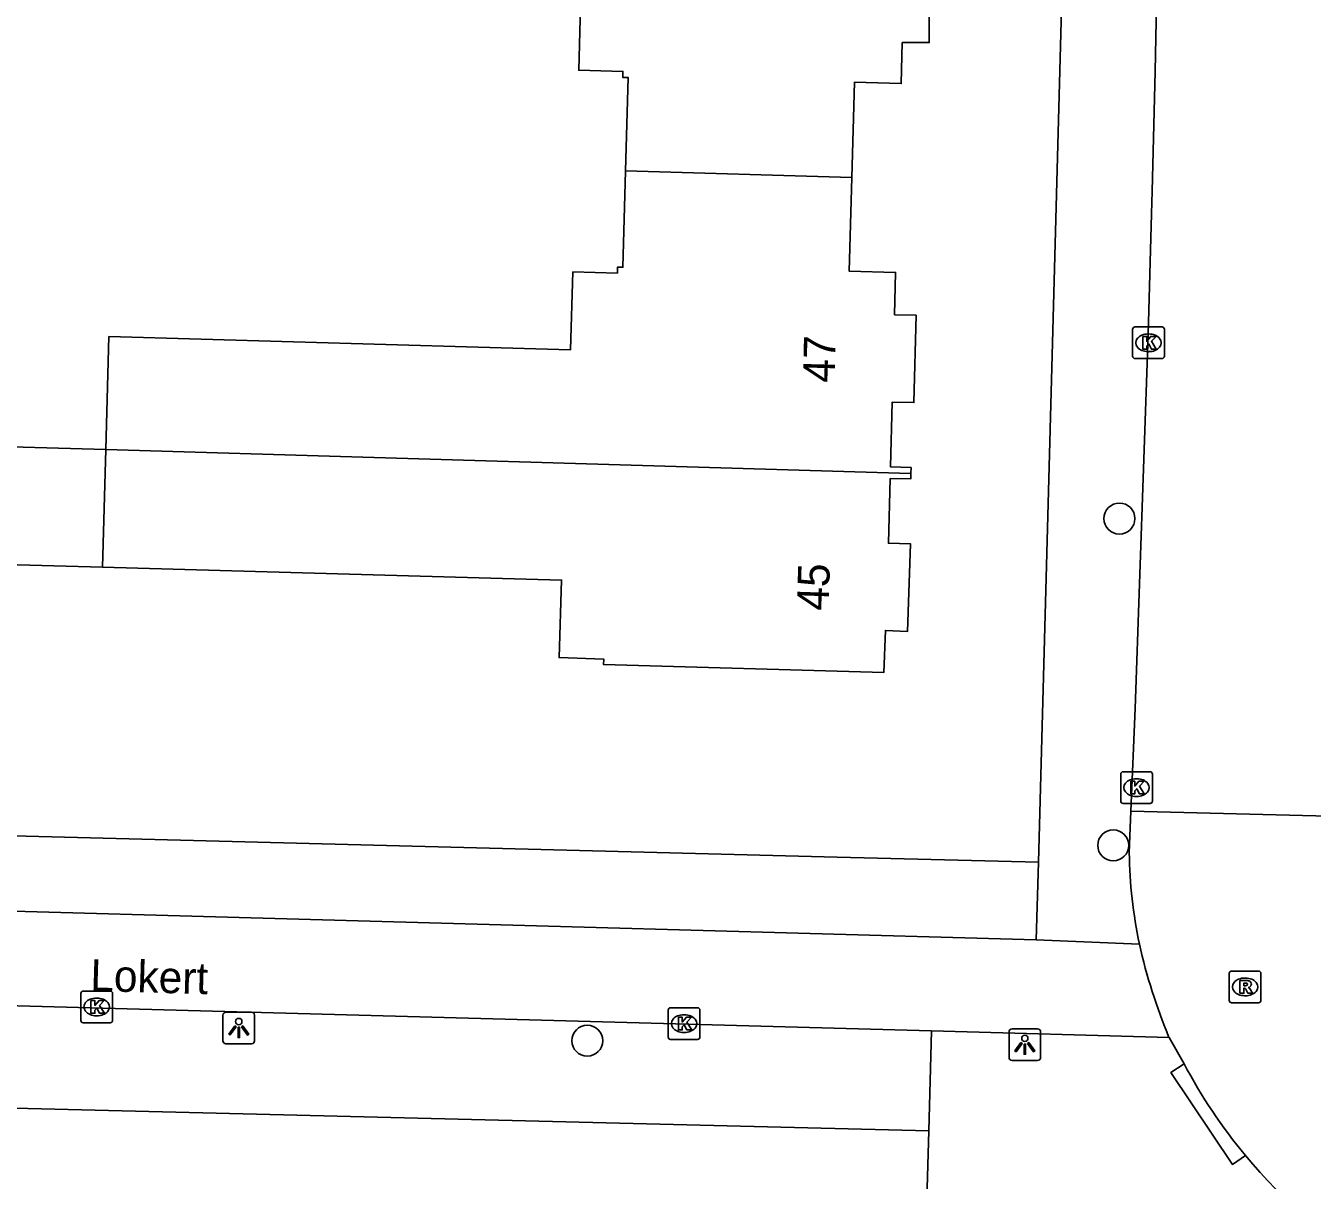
# Model space of a CAD drawing. Extents: x 162082 to 163393, y 388091 to 388632.
# Drawn here: x 162569.94 to 162610.54, y 388364.13 to 388400.56 of the extents above; entities that cross this region are included whole.
import ezdxf

# ---------------------------------------------------------------- set-up
doc = ezdxf.new("R2010")
doc.units = 0
for name, color, linetype in [('IMGEO_Boom', 7, 'Continuous'), ('IMGEO_Fietspad_open', 7, 'Continuous'), ('IMGEO_Kolk', 7, 'Continuous'), ('IMGEO_Lichtpunt', 7, 'Continuous'), ('IMGEO_Openbare_ruimte_label', 7, 'Continuous'), ('IMGEO_Pand', 7, 'Continuous'), ('IMGEO_Pand_nummerreeks', 7, 'Continuous'), ('IMGEO_Rijbaan_lokaal_open', 7, 'Continuous'), ('IMGEO_Rioolput', 7, 'Continuous'), ('IMGEO_Voetpad_open', 7, 'Continuous')]:
    doc.layers.add(name, color=color, linetype=linetype)

msp = doc.modelspace()

# ---------------------------------------------------------------- linework, layer by layer
at = {"layer": 'IMGEO_Boom'}
for centre in [(162604.452, 388385.007), (162604.256, 388374.696), (162587.661, 388368.534)]:
    msp.add_circle(centre, 0.489, dxfattribs=at)
at = {"layer": 'IMGEO_Fietspad_open'}
for points in [[(162601.825, 388371.72), (162544.019, 388373.34), (162542.25, 388373.416)], [(162601.825, 388371.72), (162605.084, 388371.576)], [(162541.764, 388370.399), (162544.3, 388370.325), (162598.521, 388368.844)], [(162598.521, 388368.844), (162606.016, 388368.639)]]:
    msp.add_lwpolyline(points, dxfattribs=at)
at = {"layer": 'IMGEO_Kolk'}
for p, q in [((162604.868, 388390.126), (162604.868, 388390.978)), ((162604.943, 388391.052), (162605.795, 388391.052)), ((162605.869, 388390.978), (162605.869, 388390.126)), ((162605.356, 388390.832), (162605.381, 388390.832)), ((162605.795, 388390.052), (162604.943, 388390.052)), ((162605.379, 388390.272), (162605.354, 388390.272)), ((162604.491, 388376.093), (162604.491, 388376.945)), ((162604.566, 388377.019), (162605.418, 388377.019)), ((162604.979, 388376.799), (162605.004, 388376.799)), ((162605.492, 388376.945), (162605.492, 388376.093)), ((162605.002, 388376.239), (162604.977, 388376.239)), ((162605.418, 388376.019), (162604.566, 388376.019)), ((162571.68, 388369.172), (162571.68, 388370.024)), ((162571.755, 388370.098), (162572.607, 388370.098)), ((162572.168, 388369.878), (162572.193, 388369.878)), ((162572.681, 388370.024), (162572.681, 388369.172)), ((162590.213, 388368.647), (162590.213, 388369.499)), ((162590.288, 388369.573), (162591.14, 388369.573)), ((162590.701, 388369.353), (162590.726, 388369.353)), ((162591.214, 388369.499), (162591.214, 388368.647)), ((162572.607, 388369.098), (162571.755, 388369.098)), ((162572.191, 388369.318), (162572.166, 388369.318)), ((162591.14, 388368.573), (162590.288, 388368.573)), ((162590.724, 388368.793), (162590.699, 388368.793))]:
    msp.add_line(p, q, dxfattribs=at)
for points in [[(162604.868, 388390.126), (162604.868, 388390.978)], [(162604.943, 388391.052), (162605.795, 388391.052)], [(162605.869, 388390.978), (162605.869, 388390.126)], [(162605.189, 388390.752), (162605.312, 388390.752), (162605.312, 388390.601), (162605.442, 388390.752), (162605.606, 388390.752), (162605.46, 388390.601), (162605.613, 388390.352), (162605.461, 388390.352), (162605.376, 388390.516), (162605.312, 388390.449), (162605.312, 388390.352), (162605.189, 388390.352), (162605.189, 388390.752)], [(162605.795, 388390.052), (162604.943, 388390.052)], [(162604.491, 388376.093), (162604.491, 388376.945)], [(162604.566, 388377.019), (162605.418, 388377.019)], [(162604.812, 388376.719), (162604.935, 388376.719), (162604.935, 388376.568), (162605.065, 388376.719), (162605.229, 388376.719), (162605.083, 388376.568), (162605.236, 388376.319), (162605.084, 388376.319), (162604.999, 388376.483), (162604.935, 388376.416), (162604.935, 388376.319), (162604.812, 388376.319), (162604.812, 388376.719)], [(162605.492, 388376.945), (162605.492, 388376.093)], [(162605.418, 388376.019), (162604.566, 388376.019)], [(162571.68, 388369.172), (162571.68, 388370.024)], [(162571.755, 388370.098), (162572.607, 388370.098)], [(162572.001, 388369.798), (162572.124, 388369.798), (162572.124, 388369.647), (162572.254, 388369.798), (162572.418, 388369.798), (162572.272, 388369.647), (162572.425, 388369.398), (162572.273, 388369.398), (162572.188, 388369.562), (162572.124, 388369.495), (162572.124, 388369.398), (162572.001, 388369.398), (162572.001, 388369.798)], [(162572.681, 388370.024), (162572.681, 388369.172)], [(162590.213, 388368.647), (162590.213, 388369.499)], [(162590.288, 388369.573), (162591.14, 388369.573)], [(162591.214, 388369.499), (162591.214, 388368.647)], [(162572.607, 388369.098), (162571.755, 388369.098)], [(162590.534, 388369.273), (162590.657, 388369.273), (162590.657, 388369.122), (162590.787, 388369.273), (162590.951, 388369.273), (162590.805, 388369.122), (162590.958, 388368.873), (162590.806, 388368.873), (162590.721, 388369.037), (162590.657, 388368.97), (162590.657, 388368.873), (162590.534, 388368.873), (162590.534, 388369.273)], [(162591.14, 388368.573), (162590.288, 388368.573)]]:
    msp.add_lwpolyline(points, dxfattribs=at)
for centre, start, end in [((162604.945, 388390.976), 91.552, 178.448), ((162604.945, 388390.976), 91.552, 178.448), ((162605.793, 388390.976), 1.552, 88.448), ((162605.793, 388390.976), 1.552, 88.448), ((162604.945, 388390.128), 181.552, 268.448), ((162604.945, 388390.128), 181.552, 268.448), ((162605.793, 388390.128), 271.552, 358.448), ((162605.793, 388390.128), 271.552, 358.448), ((162604.568, 388376.943), 91.552, 178.448), ((162604.568, 388376.943), 91.552, 178.448), ((162605.416, 388376.943), 1.552, 88.448), ((162605.416, 388376.943), 1.552, 88.448), ((162604.568, 388376.095), 181.552, 268.448), ((162604.568, 388376.095), 181.552, 268.448), ((162605.416, 388376.095), 271.552, 358.448), ((162605.416, 388376.095), 271.552, 358.448), ((162571.757, 388370.022), 91.552, 178.448), ((162571.757, 388370.022), 91.552, 178.448), ((162572.605, 388370.022), 1.552, 88.448), ((162572.605, 388370.022), 1.552, 88.448), ((162590.29, 388369.497), 91.552, 178.448), ((162590.29, 388369.497), 91.552, 178.448), ((162591.138, 388369.497), 1.552, 88.448), ((162591.138, 388369.497), 1.552, 88.448), ((162571.757, 388369.174), 181.552, 268.448), ((162571.757, 388369.174), 181.552, 268.448), ((162572.605, 388369.174), 271.552, 358.448), ((162572.605, 388369.174), 271.552, 358.448), ((162590.29, 388368.649), 181.552, 268.448), ((162590.29, 388368.649), 181.552, 268.448), ((162591.138, 388368.649), 271.552, 358.448), ((162591.138, 388368.649), 271.552, 358.448)]:
    msp.add_arc(centre, 0.0765, start, end, dxfattribs=at)
for centre, major_axis, ratio, start_param, end_param in [((162605.355, 388390.552), (-0.387, 0.002), 0.722429, 4.712389, 7.853982), ((162605.38, 388390.552), (-0.39, 0.002), 0.717154, 1.570796, 4.712389), ((162604.978, 388376.519), (-0.387, 0.002), 0.722429, 4.712389, 7.853982), ((162605.003, 388376.519), (-0.39, 0.002), 0.717154, 1.570796, 4.712389), ((162572.167, 388369.598), (-0.387, 0.002), 0.722429, 4.712389, 7.853982), ((162572.192, 388369.598), (-0.39, 0.002), 0.717154, 1.570796, 4.712389), ((162590.7, 388369.073), (-0.387, 0.002), 0.722429, 4.712389, 7.853982), ((162590.725, 388369.073), (-0.39, 0.002), 0.717154, 1.570796, 4.712389)]:
    msp.add_ellipse(centre, major_axis=major_axis, ratio=ratio, start_param=start_param, end_param=end_param, dxfattribs=at)
at = {"layer": 'IMGEO_Lichtpunt'}
for p, q in [((162576.165, 388369.339), (162576.165, 388368.532)), ((162576.165, 388369.339), (162576.165, 388368.532)), ((162577.067, 388369.434), (162576.259, 388369.434)), ((162577.067, 388369.434), (162576.259, 388369.434)), ((162577.161, 388368.532), (162577.161, 388369.339)), ((162577.161, 388368.532), (162577.161, 388369.339)), ((162600.968, 388368.811), (162600.968, 388368.004)), ((162600.968, 388368.811), (162600.968, 388368.004)), ((162601.87, 388368.906), (162601.062, 388368.906)), ((162601.87, 388368.906), (162601.062, 388368.906)), ((162601.964, 388368.004), (162601.964, 388368.811)), ((162601.964, 388368.004), (162601.964, 388368.811)), ((162576.259, 388368.438), (162577.067, 388368.438)), ((162576.259, 388368.438), (162577.067, 388368.438)), ((162601.062, 388367.91), (162601.87, 388367.91)), ((162601.062, 388367.91), (162601.87, 388367.91))]:
    msp.add_line(p, q, dxfattribs=at)
for points in [[(162576.539, 388369.003), (162576.578, 388368.975), (162576.39, 388368.713), (162576.352, 388368.74), (162576.539, 388369.003)], [(162576.641, 388368.955), (162576.688, 388368.955), (162576.688, 388368.633), (162576.641, 388368.633), (162576.641, 388368.955)], [(162576.751, 388368.975), (162576.789, 388369.002), (162576.976, 388368.74), (162576.937, 388368.712), (162576.751, 388368.975)], [(162601.342, 388368.475), (162601.381, 388368.447), (162601.193, 388368.185), (162601.155, 388368.212), (162601.342, 388368.475)], [(162601.444, 388368.427), (162601.491, 388368.427), (162601.491, 388368.105), (162601.444, 388368.105), (162601.444, 388368.427)], [(162601.554, 388368.447), (162601.592, 388368.474), (162601.779, 388368.212), (162601.74, 388368.184), (162601.554, 388368.447)]]:
    msp.add_lwpolyline(points, dxfattribs=at)
for centre in [(162576.664, 388369.137), (162601.467, 388368.609)]:
    msp.add_circle(centre, 0.0994, dxfattribs=at)
for centre, start, end in [((162576.259, 388369.339), 90, 180), ((162576.259, 388369.339), 90, 180), ((162577.067, 388369.339), 0, 90), ((162577.067, 388369.339), 0, 90), ((162576.259, 388368.532), 180, 270), ((162576.259, 388368.532), 180, 270), ((162577.067, 388368.532), 270, 0), ((162577.067, 388368.532), 270, 360), ((162601.062, 388368.811), 90, 180), ((162601.062, 388368.811), 90, 180), ((162601.87, 388368.811), 0, 90), ((162601.87, 388368.811), 0, 90), ((162601.062, 388368.004), 180, 270), ((162601.062, 388368.004), 180, 270), ((162601.87, 388368.004), 270, 0), ((162601.87, 388368.004), 270, 360)]:
    msp.add_arc(centre, 0.0946, start, end, dxfattribs=at)
at = {"layer": 'IMGEO_Pand'}
for points in [[(162588.868, 388395.974), (162588.946, 388398.923), (162588.778, 388398.927), (162588.783, 388399.115), (162587.389, 388399.151), (162587.452, 388401.593), (162579.741, 388401.791), (162579.838, 388405.546)], [(162598.469, 388405.026), (162598.471, 388404.871), (162597.723, 388404.861), (162597.721, 388402.853), (162598.438, 388402.82), (162598.449, 388400.023), (162597.6, 388400.025), (162597.566, 388398.728), (162596.09, 388398.772), (162596.008, 388395.77)], [(162572.464, 388387.186), (162572.565, 388390.749), (162587.135, 388390.335), (162587.205, 388392.79), (162588.612, 388392.75), (162588.617, 388392.94), (162588.787, 388392.935), (162588.868, 388395.974)], [(162588.868, 388395.974), (162596.008, 388395.77)], [(162596.008, 388395.77), (162595.928, 388392.808), (162597.388, 388392.771), (162597.359, 388391.438), (162598.038, 388391.42), (162597.965, 388388.664), (162597.285, 388388.682), (162597.23, 388386.635), (162597.878, 388386.617), (162597.873, 388386.428)], [(162572.359, 388383.468), (162557.425, 388383.881), (162557.354, 388381.43), (162555.946, 388381.474), (162555.937, 388381.351), (162547.136, 388381.552), (162547.178, 388382.821), (162546.449, 388382.906), (162546.53, 388385.656), (162547.257, 388385.634), (162547.323, 388387.713), (162546.568, 388387.707), (162546.57, 388387.893)], [(162565.369, 388387.387), (162572.464, 388387.186)], [(162572.359, 388383.468), (162572.464, 388387.186)], [(162597.873, 388386.428), (162572.464, 388387.186)], [(162597.873, 388386.428), (162597.868, 388386.258), (162597.219, 388386.275), (162597.164, 388384.229), (162597.862, 388384.209), (162597.767, 388381.446), (162597.069, 388381.476), (162597.019, 388380.15), (162588.176, 388380.397), (162588.179, 388380.575), (162586.769, 388380.62), (162586.847, 388383.068), (162572.359, 388383.468)]]:
    msp.add_lwpolyline(points, dxfattribs=at)
at = {"layer": 'IMGEO_Rijbaan_lokaal_open'}
for points in [[(162604.81, 388375.778), (162604.951, 388379.009), (162605.357, 388390.813), (162605.461, 388394.621), (162605.48, 388395.34), (162605.583, 388399.107), (162605.815, 388410.859), (162605.965, 388416.886), (162606.338, 388429.695), (162606.503, 388435.662), (162606.593, 388439.749), (162606.936, 388449.257)], [(162604.762, 388374.461), (162604.81, 388375.778)], [(162604.81, 388375.778), (162611.897, 388375.594)], [(162606.016, 388368.639), (162606.491, 388367.806)]]:
    msp.add_lwpolyline(points, dxfattribs=at)
for centre, radius, start, end in [((162619.638, 388374.661), 14.878, 180.7699, 191.9671), ((162622.45, 388375.47), 17.798, 192.6398, 202.5719), ((162621.332, 388375.655), 16.789, 207.8738, 219.7979), ((162619.277, 388373.702), 13.961, 219.0359, 265.0938)]:
    msp.add_arc(centre, radius, start, end, dxfattribs=at)
at = {"layer": 'IMGEO_Rioolput'}
for p, q in [((162607.917, 388369.805), (162607.917, 388370.657)), ((162607.992, 388370.731), (162608.844, 388370.731)), ((162608.918, 388370.657), (162608.918, 388369.805)), ((162608.405, 388370.511), (162608.43, 388370.511)), ((162608.428, 388369.951), (162608.403, 388369.951)), ((162608.844, 388369.731), (162607.992, 388369.731))]:
    msp.add_line(p, q, dxfattribs=at)
for points in [[(162607.917, 388369.805), (162607.917, 388370.657)], [(162607.992, 388370.731), (162608.844, 388370.731)], [(162608.918, 388370.657), (162608.918, 388369.805)], [(162608.506, 388370.429), (162608.254, 388370.431), (162608.254, 388370.031)], [(162608.254, 388370.031), (162608.378, 388370.031), (162608.378, 388370.193), (162608.389, 388370.193)], [(162608.432, 388370.35), (162608.378, 388370.35), (162608.378, 388370.269)], [(162608.378, 388370.269), (162608.43, 388370.269)], [(162608.436, 388370.164), (162608.507, 388370.031), (162608.647, 388370.031), (162608.582, 388370.157)], [(162608.844, 388369.731), (162607.992, 388369.731)]]:
    msp.add_lwpolyline(points, dxfattribs=at)
for centre, radius, start, end in [((162607.994, 388370.655), 0.0765, 91.552, 178.448), ((162607.994, 388370.655), 0.0765, 91.552, 178.448), ((162608.842, 388370.655), 0.0765, 1.552, 88.448), ((162608.842, 388370.655), 0.0765, 1.552, 88.448), ((162608.388, 388370.14), 0.0533, 26.0293, 88.6989), ((162608.414, 388370.458), 0.19, 274.7715, 282.9687), ((162608.438, 388370.254), 0.0964, 77.0061, 93.1865), ((162608.452, 388370.311), 0.0378, 276.6634, 79.6772), ((162608.505, 388370.319), 0.109, 350.3612, 89.416), ((162608.503, 388370.319), 0.112, 277.5842, 350.9817), ((162608.487, 388370.104), 0.108, 29.5134, 73.7905), ((162607.994, 388369.807), 0.0765, 181.552, 268.448), ((162607.994, 388369.807), 0.0765, 181.552, 268.448), ((162608.842, 388369.807), 0.0765, 271.552, 358.448), ((162608.842, 388369.807), 0.0765, 271.552, 358.448)]:
    msp.add_arc(centre, radius, start, end, dxfattribs=at)
for centre, major_axis, ratio, start_param, end_param in [((162608.404, 388370.231), (-0.387, 0.002), 0.722429, 4.712389, 7.853982), ((162608.429, 388370.231), (-0.39, 0.002), 0.717154, 1.570796, 4.712389)]:
    msp.add_ellipse(centre, major_axis=major_axis, ratio=ratio, start_param=start_param, end_param=end_param, dxfattribs=at)
at = {"layer": 'IMGEO_Voetpad_open'}
for points in [[(162601.897, 388374.162), (162603.561, 388435.824), (162603.756, 388443.021), (162604.006, 388452.295)], [(162542.31, 388375.7), (162595.542, 388374.322), (162601.897, 388374.162)], [(162601.897, 388374.162), (162601.825, 388371.72)], [(162598.435, 388365.687), (162598.521, 388368.844)], [(162608.433, 388364.909), (162608.018, 388364.632), (162606.076, 388367.529), (162606.491, 388367.806)], [(162543.273, 388367.06), (162598.435, 388365.687)], [(162598.183, 388356.743), (162598.282, 388360.276), (162598.435, 388365.687)]]:
    msp.add_lwpolyline(points, dxfattribs=at)

# ---------------------------------------------------------------- texts
at = {"layer": 'IMGEO_Openbare_ruimte_label'}
msp.add_text('Lokert', height=1, rotation=358.3389, dxfattribs=at).set_placement((162571.969, 388370.107))
at = {"layer": 'IMGEO_Pand_nummerreeks'}
for s, rotation, p in [('47', 88.4827, (162595.461, 388389.283)), ('45', 88.0308, (162595.267, 388382.089))]:
    msp.add_text(s, height=1, rotation=rotation, dxfattribs=at).set_placement(p)

doc.saveas('drawing.dxf')
